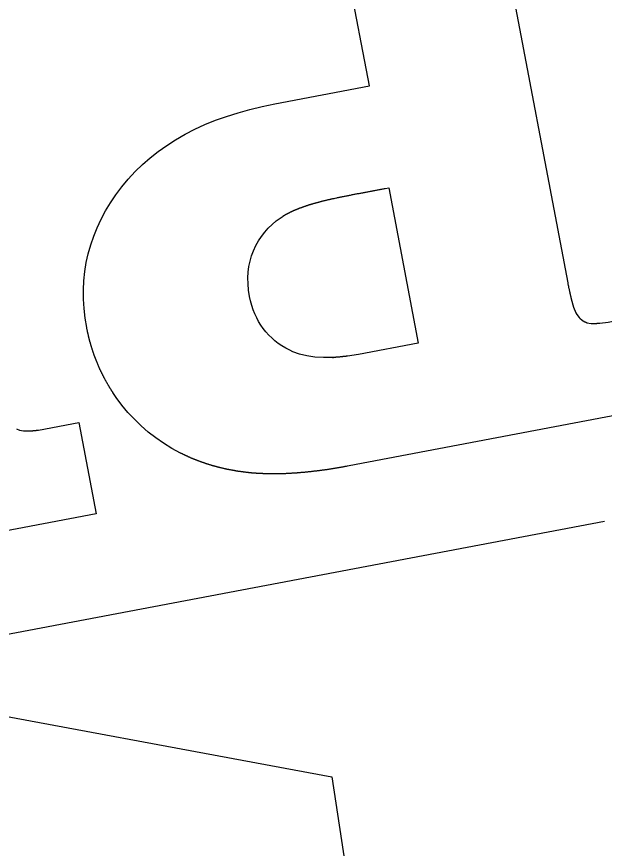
# Model space of a CAD drawing. Extents: x 6541740 to 6566395, y 5525066 to 5530361.
# Drawn here: x 6565585.246 to 6565586.03, y 5527542.167 to 5527543.277 of the extents above; entities that cross this region are included whole.
import ezdxf

# ---------------------------------------------------------------- set-up
doc = ezdxf.new("R2010")
doc.units = 0
doc.layers.add('TOR_PS_P-chodniki i place ładunkowe', color=7, linetype='Continuous')

msp = doc.modelspace()

# ---------------------------------------------------------------- linework, layer by layer
at = {"layer": 'TOR_PS_P-chodniki i place ładunkowe'}
msp.add_line((6565586.0065, 5527542.8685), (6565586.0122, 5527542.8676), dxfattribs=at)
for points in [[(6565585.9264, 5527543.4171), (6565585.9156, 5527543.4138), (6565585.9084, 5527543.4108), (6565585.9062, 5527543.4094), (6565585.9025, 5527543.4063), (6565585.8995, 5527543.4028), (6565585.8973, 5527543.3989), (6565585.8957, 5527543.3947), (6565585.8953, 5527543.3921), (6565585.895, 5527543.3845), (6565585.8959, 5527543.3736), (6565585.8979, 5527543.3597), (6565585.9808, 5527542.9219)], [(6565585.3394, 5527542.862), (6565585.3373, 5527542.8747), (6565585.3359, 5527542.8874), (6565585.3351, 5527542.8999), (6565585.335, 5527542.9123), (6565585.3356, 5527542.9246), (6565585.3369, 5527542.9367), (6565585.3388, 5527542.9487), (6565585.3414, 5527542.9606), (6565585.3446, 5527542.9723), (6565585.3486, 5527542.9839), (6565585.3532, 5527542.9953), (6565585.3585, 5527543.0065), (6565585.3644, 5527543.0176), (6565585.371, 5527543.0285), (6565585.3783, 5527543.0393), (6565585.3862, 5527543.0499), (6565585.3947, 5527543.0602), (6565585.4038, 5527543.0701), (6565585.4135, 5527543.0796), (6565585.4238, 5527543.0886), (6565585.4346, 5527543.0971), (6565585.446, 5527543.1051), (6565585.4579, 5527543.1127), (6565585.4704, 5527543.1199), (6565585.4834, 5527543.1265), (6565585.497, 5527543.1328), (6565585.5112, 5527543.1385), (6565585.5259, 5527543.1438), (6565585.5411, 5527543.1486), (6565585.5569, 5527543.153), (6565585.5732, 5527543.1569), (6565585.5901, 5527543.1604), (6565585.7165, 5527543.1844), (6565585.6885, 5527543.3309)], [(6565585.7375, 5527543.0476), (6565585.7422, 5527543.0484), (6565585.7815, 5527542.8414)], [(6565585.6684, 5527542.8222), (6565585.6672, 5527542.822), (6565585.6684, 5527542.8222), (6565585.655, 5527542.8219), (6565585.6436, 5527542.8226), (6565585.633, 5527542.8242), (6565585.6233, 5527542.8266), (6565585.6144, 5527542.8298), (6565585.6103, 5527542.8317), (6565585.6048, 5527542.8346), (6565585.5997, 5527542.8377), (6565585.5948, 5527542.841), (6565585.5903, 5527542.8445), (6565585.586, 5527542.8482), (6565585.582, 5527542.8521), (6565585.5782, 5527542.8563), (6565585.5748, 5527542.8606), (6565585.5716, 5527542.8652), (6565585.5686, 5527542.87), (6565585.566, 5527542.875), (6565585.5636, 5527542.8803), (6565585.5614, 5527542.8858), (6565585.5595, 5527542.8915), (6565585.5579, 5527542.8975), (6565585.5566, 5527542.9037), (6565585.5553, 5527542.9121), (6565585.5545, 5527542.9203), (6565585.5543, 5527542.9282), (6565585.5548, 5527542.9359), (6565585.5557, 5527542.9434), (6565585.5572, 5527542.9506), (6565585.5593, 5527542.9577), (6565585.5619, 5527542.9646), (6565585.565, 5527542.9713), (6565585.5685, 5527542.9776), (6565585.5724, 5527542.9836), (6565585.5767, 5527542.9893), (6565585.5814, 5527542.9946), (6565585.5865, 5527542.9996), (6565585.592, 5527543.0043), (6565585.6011, 5527543.0107)], [(6565585.9855, 5527542.9005), (6565585.9887, 5527542.8894), (6565585.9918, 5527542.8819), (6565585.9931, 5527542.8794), (6565585.9961, 5527542.8753)], [(6565586.0238, 5527542.8679), (6565586.0349, 5527542.8693), (6565586.0859, 5527542.8789), (6565586.109, 5527542.757), (6565585.6892, 5527542.6774), (6565585.6873, 5527542.6771)], [(6565585.7815, 5527542.8414), (6565585.7016, 5527542.8262), (6565585.6872, 5527542.8239)], [(6565585.4642, 5527542.6947), (6565585.4528, 5527542.7009), (6565585.4419, 5527542.7077), (6565585.4314, 5527542.7149), (6565585.4214, 5527542.7227), (6565585.4119, 5527542.731), (6565585.4029, 5527542.7397), (6565585.3943, 5527542.7489), (6565585.3862, 5527542.7586), (6565585.3787, 5527542.7688), (6565585.3743, 5527542.7752)], [(6565585.2459, 5527542.7271), (6565585.2499, 5527542.7253), (6565585.2548, 5527542.7243), (6565585.2623, 5527542.7241)], [(6565585.2749, 5527542.7253), (6565585.3287, 5527542.7354), (6565585.3518, 5527542.6135)], [(6565585.3518, 5527542.6135), (6565584.9558, 5527542.5384), (6565584.9327, 5527542.6603), (6565584.9813, 5527542.6697)], [(6565583.8871, 5527542.1978), (6565584.8218, 5527542.375), (6565585.095, 5527542.4267), (6565586.0297, 5527542.6039)], [(6565584.4275, 5527541.6609), (6565584.425, 5527541.6668), (6565584.4236, 5527541.6745), (6565584.3441, 5527542.0119), (6565584.8332, 5527542.3149), (6565584.8286, 5527542.3392), (6565585.1018, 5527542.391), (6565585.1063, 5527542.3668), (6565585.6661, 5527542.2625), (6565585.7178, 5527541.9229), (6565585.7196, 5527541.9167), (6565585.7203, 5527541.9131), (6565585.7205, 5527541.9095), (6565585.7198, 5527541.9011), (6565585.7171, 5527541.8919), (6565585.7125, 5527541.8819), (6565585.7115, 5527541.8801), (6565585.7109, 5527541.8793)]]:
    msp.add_lwpolyline(points, dxfattribs=at)
for points in [[(6565585.6011, 5527543.0107), (6565585.6014, 5527543.0109), (6565585.6018, 5527543.0112), (6565585.6025, 5527543.0116), (6565585.6031, 5527543.012), (6565585.6038, 5527543.0123), (6565585.6045, 5527543.0127), (6565585.6052, 5527543.0131), (6565585.6058, 5527543.0135), (6565585.6066, 5527543.0138), (6565585.6073, 5527543.0142), (6565585.6079, 5527543.0146), (6565585.6086, 5527543.015), (6565585.6094, 5527543.0153), (6565585.6101, 5527543.0157), (6565585.6108, 5527543.016), (6565585.6115, 5527543.0165), (6565585.6123, 5527543.0167), (6565585.6131, 5527543.0172), (6565585.614, 5527543.0175), (6565585.6148, 5527543.0179), (6565585.6156, 5527543.0182), (6565585.6164, 5527543.0187), (6565585.6173, 5527543.0189), (6565585.6181, 5527543.0194), (6565585.6191, 5527543.0196), (6565585.6199, 5527543.0201), (6565585.6207, 5527543.0204), (6565585.6216, 5527543.0208), (6565585.6225, 5527543.0211), (6565585.6233, 5527543.0214), (6565585.6242, 5527543.0217), (6565585.6251, 5527543.0221), (6565585.626, 5527543.0224), (6565585.627, 5527543.0228), (6565585.628, 5527543.0231), (6565585.629, 5527543.0235), (6565585.63, 5527543.0238), (6565585.631, 5527543.0242), (6565585.632, 5527543.0245), (6565585.633, 5527543.0249), (6565585.6341, 5527543.0251), (6565585.6351, 5527543.0256), (6565585.6361, 5527543.0258), (6565585.6371, 5527543.0262), (6565585.6382, 5527543.0264), (6565585.6391, 5527543.0269), (6565585.6402, 5527543.0271), (6565585.6412, 5527543.0275), (6565585.6425, 5527543.0278), (6565585.6439, 5527543.0282), (6565585.6454, 5527543.0286), (6565585.647, 5527543.0291), (6565585.6487, 5527543.0295), (6565585.6502, 5527543.03), (6565585.6518, 5527543.0303), (6565585.6534, 5527543.0308), (6565585.6551, 5527543.0311), (6565585.6567, 5527543.0316), (6565585.6582, 5527543.0319), (6565585.6598, 5527543.0323), (6565585.6615, 5527543.0327), (6565585.6631, 5527543.0331), (6565585.6647, 5527543.0335), (6565585.6663, 5527543.0339), (6565585.669, 5527543.0343), (6565585.6726, 5527543.0352), (6565585.6772, 5527543.0361), (6565585.6818, 5527543.0371), (6565585.6865, 5527543.0379), (6565585.6911, 5527543.0389), (6565585.6958, 5527543.0398), (6565585.7004, 5527543.0407), (6565585.705, 5527543.0415), (6565585.7097, 5527543.0424), (6565585.7143, 5527543.0433), (6565585.719, 5527543.0442), (6565585.7236, 5527543.045), (6565585.7282, 5527543.0459), (6565585.7329, 5527543.0467), (6565585.736, 5527543.0473), (6565585.7375, 5527543.0476)], [(6565585.9808, 5527542.9219), (6565585.9809, 5527542.9215), (6565585.981, 5527542.9205), (6565585.9813, 5527542.9191), (6565585.9817, 5527542.9176), (6565585.9819, 5527542.9162), (6565585.9822, 5527542.9148), (6565585.9825, 5527542.9133), (6565585.9829, 5527542.9119), (6565585.9831, 5527542.9105), (6565585.9835, 5527542.9091), (6565585.9837, 5527542.9076), (6565585.9841, 5527542.9062), (6565585.9844, 5527542.9048), (6565585.9848, 5527542.9033), (6565585.9851, 5527542.9019), (6565585.9854, 5527542.901), (6565585.9855, 5527542.9005)], [(6565585.9961, 5527542.8753), (6565585.9962, 5527542.8752), (6565585.9964, 5527542.875), (6565585.9968, 5527542.8747), (6565585.997, 5527542.8744), (6565585.9973, 5527542.8741), (6565585.9976, 5527542.8738), (6565585.998, 5527542.8736), (6565585.9982, 5527542.8733), (6565585.9986, 5527542.8731), (6565585.9988, 5527542.8728), (6565585.9991, 5527542.8726), (6565585.9995, 5527542.8723), (6565585.9998, 5527542.872), (6565586.0001, 5527542.8718), (6565586.0004, 5527542.8715), (6565586.0008, 5527542.8713), (6565586.0011, 5527542.871), (6565586.0015, 5527542.8709), (6565586.0018, 5527542.8707), (6565586.0022, 5527542.8705), (6565586.0025, 5527542.8703), (6565586.0028, 5527542.8701), (6565586.0032, 5527542.8699), (6565586.0035, 5527542.8697), (6565586.0039, 5527542.8697), (6565586.0042, 5527542.8695), (6565586.0046, 5527542.8693), (6565586.005, 5527542.8691), (6565586.0053, 5527542.8691), (6565586.0057, 5527542.8689), (6565586.0061, 5527542.8687), (6565586.0064, 5527542.8686), (6565586.0065, 5527542.8685)], [(6565585.3743, 5527542.7752), (6565585.3741, 5527542.7755), (6565585.3737, 5527542.7762), (6565585.373, 5527542.7772), (6565585.3724, 5527542.7782), (6565585.3717, 5527542.7792), (6565585.3711, 5527542.7802), (6565585.3705, 5527542.7812), (6565585.3699, 5527542.7822), (6565585.3693, 5527542.7832), (6565585.3687, 5527542.7843), (6565585.3681, 5527542.7853), (6565585.3674, 5527542.7863), (6565585.3669, 5527542.7873), (6565585.3663, 5527542.7884), (6565585.3656, 5527542.7894), (6565585.3651, 5527542.7904), (6565585.3645, 5527542.7914), (6565585.364, 5527542.7925), (6565585.3634, 5527542.7935), (6565585.3629, 5527542.7946), (6565585.3623, 5527542.7956), (6565585.3618, 5527542.7967), (6565585.3612, 5527542.7978), (6565585.3607, 5527542.7988), (6565585.3602, 5527542.7999), (6565585.3596, 5527542.8009), (6565585.3591, 5527542.802), (6565585.3586, 5527542.8031), (6565585.3581, 5527542.8041), (6565585.3576, 5527542.8052), (6565585.357, 5527542.8062), (6565585.3566, 5527542.8074), (6565585.356, 5527542.8084), (6565585.3556, 5527542.8095), (6565585.3551, 5527542.8106), (6565585.3547, 5527542.8117), (6565585.3542, 5527542.8128), (6565585.3538, 5527542.8139), (6565585.3533, 5527542.815), (6565585.3529, 5527542.8161), (6565585.3524, 5527542.8172), (6565585.352, 5527542.8183), (6565585.3515, 5527542.8194), (6565585.3511, 5527542.8205), (6565585.3506, 5527542.8216), (6565585.3503, 5527542.8227), (6565585.3498, 5527542.8238), (6565585.3494, 5527542.8249), (6565585.349, 5527542.826), (6565585.3486, 5527542.8272), (6565585.3483, 5527542.8283), (6565585.3479, 5527542.8295), (6565585.3475, 5527542.8306), (6565585.3471, 5527542.8317), (6565585.3467, 5527542.8328), (6565585.3465, 5527542.834), (6565585.346, 5527542.8351), (6565585.3457, 5527542.8363), (6565585.3453, 5527542.8374), (6565585.345, 5527542.8386), (6565585.3446, 5527542.8397), (6565585.3444, 5527542.8409), (6565585.344, 5527542.842), (6565585.3437, 5527542.8431), (6565585.3434, 5527542.8443), (6565585.3431, 5527542.8455), (6565585.3428, 5527542.8467), (6565585.3425, 5527542.8479), (6565585.3422, 5527542.849), (6565585.3419, 5527542.8502), (6565585.3416, 5527542.8514), (6565585.3414, 5527542.8526), (6565585.3411, 5527542.8537), (6565585.3409, 5527542.8549), (6565585.3405, 5527542.8561), (6565585.3404, 5527542.8573), (6565585.34, 5527542.8584), (6565585.3398, 5527542.8596), (6565585.3396, 5527542.8608), (6565585.3395, 5527542.8616), (6565585.3394, 5527542.862)], [(6565586.0122, 5527542.8676), (6565586.0125, 5527542.8676), (6565586.013, 5527542.8676), (6565586.0137, 5527542.8676), (6565586.0145, 5527542.8675), (6565586.0153, 5527542.8676), (6565586.016, 5527542.8676), (6565586.0168, 5527542.8676), (6565586.0176, 5527542.8675), (6565586.0183, 5527542.8677), (6565586.0191, 5527542.8676), (6565586.0198, 5527542.8677), (6565586.0206, 5527542.8677), (6565586.0214, 5527542.8677), (6565586.0222, 5527542.8678), (6565586.023, 5527542.8679), (6565586.0235, 5527542.8679), (6565586.0238, 5527542.8679)], [(6565585.6872, 5527542.8239), (6565585.6868, 5527542.8238), (6565585.6859, 5527542.8238), (6565585.6847, 5527542.8236), (6565585.6834, 5527542.8235), (6565585.6822, 5527542.8233), (6565585.6809, 5527542.8233), (6565585.6796, 5527542.8231), (6565585.6784, 5527542.823), (6565585.6772, 5527542.8228), (6565585.6759, 5527542.8227), (6565585.6747, 5527542.8226), (6565585.6734, 5527542.8226), (6565585.6722, 5527542.8224), (6565585.6709, 5527542.8223), (6565585.6697, 5527542.8222), (6565585.6689, 5527542.8222), (6565585.6684, 5527542.8222)], [(6565585.2623, 5527542.7241), (6565585.2626, 5527542.7241), (6565585.2631, 5527542.7241), (6565585.264, 5527542.7242), (6565585.2648, 5527542.7242), (6565585.2657, 5527542.7243), (6565585.2665, 5527542.7244), (6565585.2673, 5527542.7245), (6565585.2682, 5527542.7245), (6565585.269, 5527542.7247), (6565585.2698, 5527542.7247), (6565585.2707, 5527542.7248), (6565585.2715, 5527542.7248), (6565585.2724, 5527542.725), (6565585.2732, 5527542.7251), (6565585.2741, 5527542.7252), (6565585.2746, 5527542.7253), (6565585.2749, 5527542.7253)], [(6565585.574, 5527542.6672), (6565585.5738, 5527542.6672), (6565585.5732, 5527542.6672), (6565585.5721, 5527542.6672), (6565585.5708, 5527542.6673), (6565585.5693, 5527542.6674), (6565585.5679, 5527542.6674), (6565585.5665, 5527542.6675), (6565585.5652, 5527542.6676), (6565585.5638, 5527542.6677), (6565585.5624, 5527542.6678), (6565585.561, 5527542.6678), (6565585.5597, 5527542.668), (6565585.5584, 5527542.6682), (6565585.5571, 5527542.6683), (6565585.5557, 5527542.6684), (6565585.5544, 5527542.6686), (6565585.5531, 5527542.6688), (6565585.5518, 5527542.6689), (6565585.5505, 5527542.669), (6565585.5492, 5527542.6692), (6565585.5478, 5527542.6694), (6565585.5465, 5527542.6695), (6565585.5452, 5527542.6697), (6565585.5439, 5527542.6699), (6565585.5426, 5527542.6701), (6565585.5413, 5527542.6702), (6565585.54, 5527542.6704), (6565585.5388, 5527542.6707), (6565585.5375, 5527542.6709), (6565585.5362, 5527542.6712), (6565585.5349, 5527542.6713), (6565585.5337, 5527542.6716), (6565585.5324, 5527542.6718), (6565585.5312, 5527542.6721), (6565585.5299, 5527542.6723), (6565585.5287, 5527542.6725), (6565585.5274, 5527542.6728), (6565585.5261, 5527542.673), (6565585.5249, 5527542.6733), (6565585.5236, 5527542.6736), (6565585.5224, 5527542.6739), (6565585.5211, 5527542.6741), (6565585.5199, 5527542.6744), (6565585.5187, 5527542.6747), (6565585.5174, 5527542.675), (6565585.5162, 5527542.6754), (6565585.515, 5527542.6756), (6565585.5138, 5527542.676), (6565585.5125, 5527542.6763), (6565585.5114, 5527542.6767), (6565585.5101, 5527542.6769), (6565585.5089, 5527542.6773), (6565585.5077, 5527542.6776), (6565585.5065, 5527542.678), (6565585.5053, 5527542.6783), (6565585.5041, 5527542.6787), (6565585.5029, 5527542.6791), (6565585.5017, 5527542.6794), (6565585.5005, 5527542.6798), (6565585.4993, 5527542.6802), (6565585.4981, 5527542.6806), (6565585.497, 5527542.681), (6565585.4958, 5527542.6814), (6565585.4947, 5527542.6819), (6565585.4935, 5527542.6822), (6565585.4924, 5527542.6827), (6565585.4912, 5527542.683), (6565585.49, 5527542.6835), (6565585.4889, 5527542.6839), (6565585.4877, 5527542.6844), (6565585.4866, 5527542.6848), (6565585.4854, 5527542.6852), (6565585.4842, 5527542.6857), (6565585.4831, 5527542.6861), (6565585.4819, 5527542.6865), (6565585.4808, 5527542.6871), (6565585.4797, 5527542.6875), (6565585.4785, 5527542.688), (6565585.4774, 5527542.6885), (6565585.4763, 5527542.689), (6565585.4751, 5527542.6895), (6565585.4741, 5527542.6901), (6565585.473, 5527542.6905), (6565585.4719, 5527542.691), (6565585.4708, 5527542.6916), (6565585.4697, 5527542.6921), (6565585.4686, 5527542.6926), (6565585.4675, 5527542.6931), (6565585.4664, 5527542.6937), (6565585.4653, 5527542.6942), (6565585.4646, 5527542.6945), (6565585.4642, 5527542.6947)], [(6565585.6873, 5527542.6771), (6565585.6868, 5527542.677), (6565585.6855, 5527542.6768), (6565585.6837, 5527542.6765), (6565585.6819, 5527542.6761), (6565585.6801, 5527542.6759), (6565585.6783, 5527542.6755), (6565585.6765, 5527542.6753), (6565585.6747, 5527542.6749), (6565585.6729, 5527542.6747), (6565585.6711, 5527542.6743), (6565585.6693, 5527542.6741), (6565585.6675, 5527542.6737), (6565585.6657, 5527542.6735), (6565585.6639, 5527542.6731), (6565585.6621, 5527542.6729), (6565585.6603, 5527542.6725), (6565585.6586, 5527542.6724), (6565585.6568, 5527542.6721), (6565585.6551, 5527542.6719), (6565585.6535, 5527542.6716), (6565585.6517, 5527542.6715), (6565585.6501, 5527542.6712), (6565585.6484, 5527542.671), (6565585.6467, 5527542.6707), (6565585.645, 5527542.6706), (6565585.6433, 5527542.6703), (6565585.6415, 5527542.6702), (6565585.6399, 5527542.6699), (6565585.6381, 5527542.6698), (6565585.6365, 5527542.6695), (6565585.6347, 5527542.6694), (6565585.6331, 5527542.6691), (6565585.6314, 5527542.669), (6565585.6298, 5527542.6689), (6565585.6282, 5527542.6687), (6565585.6266, 5527542.6686), (6565585.625, 5527542.6685), (6565585.6234, 5527542.6683), (6565585.6218, 5527542.6682), (6565585.6202, 5527542.668), (6565585.6186, 5527542.668), (6565585.617, 5527542.6679), (6565585.6154, 5527542.6678), (6565585.6138, 5527542.6676), (6565585.6122, 5527542.6676), (6565585.6106, 5527542.6674), (6565585.609, 5527542.6674), (6565585.6074, 5527542.6672), (6565585.6059, 5527542.6672), (6565585.6044, 5527542.6671), (6565585.6029, 5527542.6671), (6565585.6014, 5527542.667), (6565585.5999, 5527542.667), (6565585.5984, 5527542.667), (6565585.5969, 5527542.667), (6565585.5954, 5527542.6668), (6565585.5939, 5527542.6669), (6565585.5924, 5527542.6669), (6565585.5909, 5527542.6669), (6565585.5894, 5527542.6668), (6565585.5879, 5527542.6669), (6565585.5864, 5527542.6668), (6565585.5849, 5527542.6668), (6565585.5835, 5527542.6667), (6565585.582, 5527542.6668), (6565585.5806, 5527542.6669), (6565585.5792, 5527542.667), (6565585.5778, 5527542.667), (6565585.5763, 5527542.667), (6565585.5751, 5527542.6671), (6565585.5743, 5527542.6671), (6565585.574, 5527542.6672)]]:
    msp.add_open_spline(points, degree=3, dxfattribs=at)

# ---------------------------------------------------------------- texts
msp.add_text('PKP POLSKIE LINIE KOLEJOWE S.A.', height=1.550929, rotation=190.7332, dxfattribs=at).set_placement((6565599.8049, 5527549.3137))

doc.saveas('drawing.dxf')
